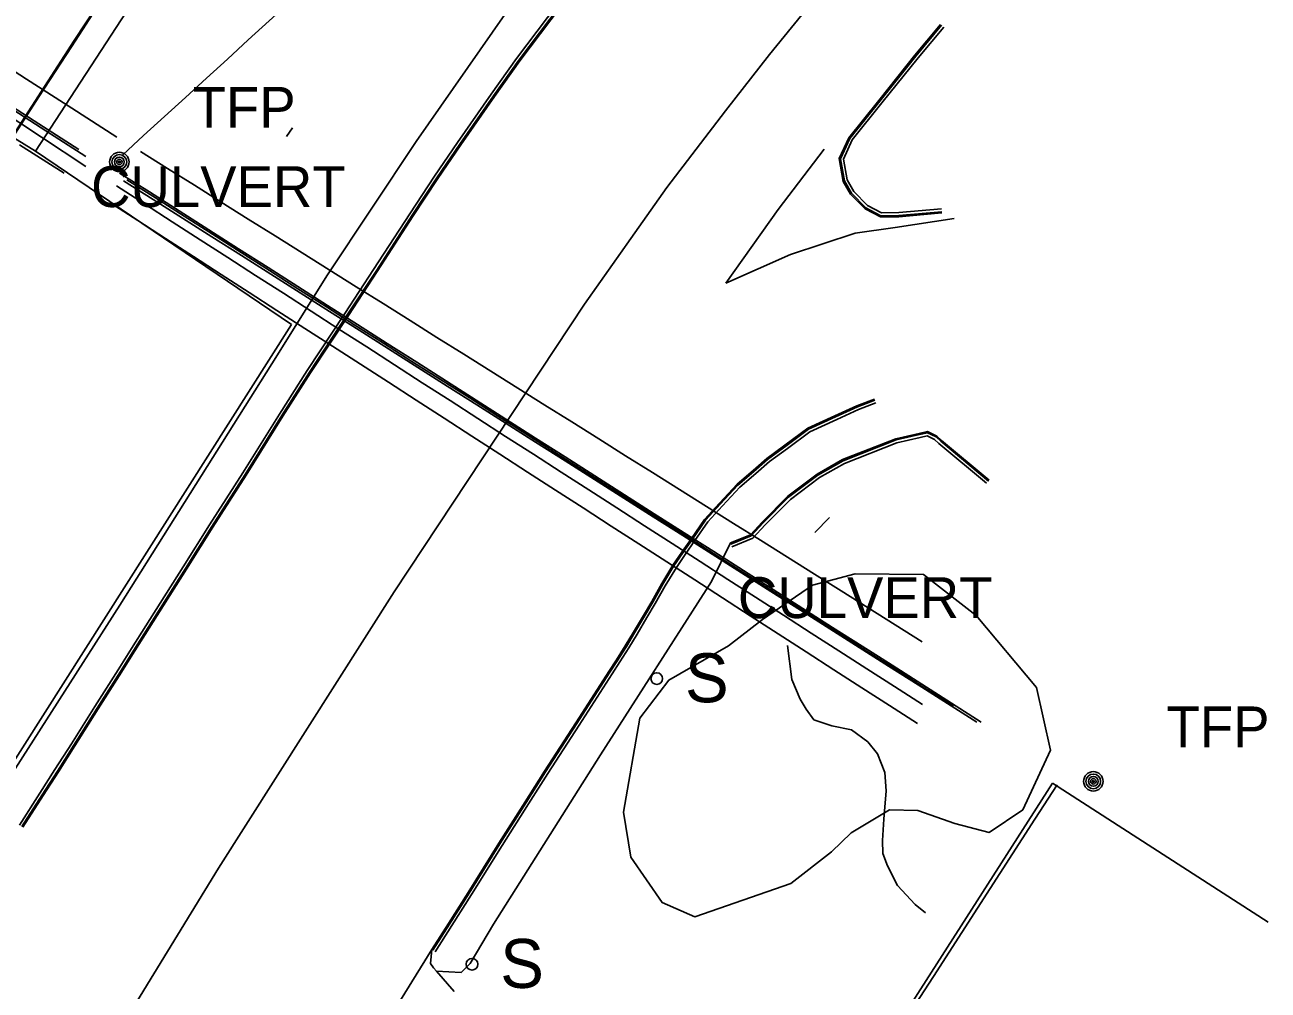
# Model space of a CAD drawing. Extents: x 368532 to 392481, y 10654822 to 10676899.
# Drawn here: x 368843.5 to 368995.9, y 10676426.7 to 10676545 of the extents above; entities that cross this region are included whole.
import ezdxf

# ---------------------------------------------------------------- set-up
doc = ezdxf.new("R2010")
doc.units = 0
for name, color, linetype in [('p_Catenary', 7, 'Continuous'), ('p_drainage culvert', 7, 'Continuous'), ('p_dtm retaining wall', 7, 'Continuous'), ('p_dtm sidewalk', 7, 'Continuous'), ('p_road - paved curb', 7, 'Continuous'), ('p_road general road feature', 7, 'Continuous'), ('p_road paint stripe', 7, 'Continuous'), ('p_structure fence', 7, 'Continuous'), ('p_structure sign', 7, 'Continuous'), ('p_structure wall', 7, 'Continuous'), ('p_utility general pole', 7, 'Continuous'), ('p_veg woods', 7, 'Continuous')]:
    doc.layers.add(name, color=color, linetype=linetype)

msp = doc.modelspace()

# ---------------------------------------------------------------- linework, layer by layer
at = {"layer": 'p_Catenary'}
for points in [[(368841.51, 10676530.7), (368845.52, 10676536.89), (368849.54, 10676543.09), (368853.55, 10676549.28), (368857.57, 10676555.47), (368861.58, 10676561.67), (368865.6, 10676567.86), (368869.61, 10676574.05), (368873.63, 10676580.24), (368877.64, 10676586.44), (368881.66, 10676592.63), (368885.68, 10676598.82), (368889.69, 10676605.02), (368893.71, 10676611.21), (368897.72, 10676617.4), (368901.74, 10676623.6), (368905.75, 10676629.79), (368909.77, 10676635.98), (368913.78, 10676642.17), (368917.8, 10676648.37), (368921.81, 10676654.56), (368925.83, 10676660.75)], [(368841.22, 10676530.04), (368845.2, 10676536.19), (368849.18, 10676542.34), (368853.16, 10676548.49), (368857.14, 10676554.64), (368861.12, 10676560.78), (368865.1, 10676566.93), (368869.08, 10676573.08), (368873.06, 10676579.23), (368877.04, 10676585.38), (368881.02, 10676591.53), (368885, 10676597.68), (368888.98, 10676603.83), (368892.96, 10676609.98), (368896.94, 10676616.13), (368900.92, 10676622.28), (368904.9, 10676628.43), (368908.88, 10676634.58), (368912.86, 10676640.73), (368916.84, 10676646.88), (368920.82, 10676653.03), (368924.8, 10676659.18)], [(368841.22, 10676530.04), (368845.2, 10676536.19), (368849.18, 10676542.34), (368853.16, 10676548.49), (368857.14, 10676554.64), (368861.12, 10676560.78), (368865.1, 10676566.93), (368869.08, 10676573.08), (368873.06, 10676579.23), (368877.04, 10676585.38), (368881.02, 10676591.53), (368885, 10676597.68), (368888.98, 10676603.83), (368892.96, 10676609.98), (368896.94, 10676616.13), (368900.92, 10676622.28), (368904.9, 10676628.43), (368908.88, 10676634.58), (368912.86, 10676640.73), (368916.84, 10676646.88), (368920.82, 10676653.03), (368924.8, 10676659.18)], [(368855.47, 10676529.11), (368858.04, 10676531.45), (368860.61, 10676533.79), (368863.17, 10676536.14), (368865.74, 10676538.48), (368868.31, 10676540.83), (368870.87, 10676543.17), (368873.44, 10676545.51), (368876.01, 10676547.86), (368878.57, 10676550.2), (368881.14, 10676552.55), (368883.71, 10676554.89), (368886.27, 10676557.23), (368888.84, 10676559.58), (368891.41, 10676561.92), (368893.98, 10676564.27), (368896.54, 10676566.61), (368899.11, 10676568.95), (368901.68, 10676571.3), (368904.24, 10676573.64)], [(368838.17, 10676541.91), (368843.69, 10676538.36), (368849.22, 10676534.81), (368854.74, 10676531.27)], [(368839.16, 10676536.78), (368844.62, 10676533.27), (368850.08, 10676529.76)], [(368840, 10676535.9), (368845.48, 10676532.39), (368850.95, 10676528.88)], [(368840.05, 10676534.86), (368845.51, 10676531.27), (368850.97, 10676527.67)], [(368842.84, 10676530.33), (368848.29, 10676526.84)], [(368857.65, 10676529.5), (368860.95, 10676527.43), (368864.26, 10676525.36), (368867.56, 10676523.29), (368870.87, 10676521.22), (368874.17, 10676519.15), (368877.48, 10676517.08), (368880.78, 10676515), (368884.09, 10676512.93), (368887.39, 10676510.86), (368890.7, 10676508.79), (368894, 10676506.72), (368897.31, 10676504.65), (368900.61, 10676502.58), (368903.91, 10676500.5), (368907.22, 10676498.43), (368910.52, 10676496.36), (368913.83, 10676494.29), (368917.13, 10676492.22), (368920.44, 10676490.15), (368923.74, 10676488.08), (368927.05, 10676486), (368930.35, 10676483.93), (368933.66, 10676481.86), (368936.96, 10676479.79), (368940.27, 10676477.72), (368943.57, 10676475.65), (368946.87, 10676473.58), (368950.18, 10676471.5), (368953.48, 10676469.43)], [(368855.1, 10676526.87), (368858.74, 10676524.55), (368862.38, 10676522.23), (368866.03, 10676519.91), (368869.67, 10676517.59), (368873.31, 10676515.27), (368876.95, 10676512.95), (368880.59, 10676510.63), (368884.24, 10676508.31), (368887.88, 10676505.99), (368891.52, 10676503.67), (368895.16, 10676501.35), (368898.8, 10676499.03), (368902.45, 10676496.71), (368906.09, 10676494.39), (368909.73, 10676492.07), (368913.37, 10676489.75), (368917.01, 10676487.43), (368920.65, 10676485.11), (368924.3, 10676482.79), (368927.94, 10676480.47), (368931.58, 10676478.15), (368935.22, 10676475.83), (368938.86, 10676473.51), (368942.51, 10676471.19), (368946.15, 10676468.87), (368949.79, 10676466.55), (368953.43, 10676464.23), (368957.07, 10676461.91), (368960.71, 10676459.59)], [(368854.73, 10676525.28), (368858.14, 10676523.09), (368861.55, 10676520.89), (368864.95, 10676518.7), (368868.36, 10676516.51), (368871.76, 10676514.32), (368875.17, 10676512.13), (368878.58, 10676509.94), (368881.98, 10676507.75), (368885.39, 10676505.56), (368888.79, 10676503.37), (368892.2, 10676501.17), (368895.6, 10676498.98), (368899.01, 10676496.79), (368902.42, 10676494.6), (368905.82, 10676492.41), (368909.23, 10676490.22), (368912.63, 10676488.03), (368916.04, 10676485.84), (368919.45, 10676483.65), (368922.85, 10676481.45), (368926.26, 10676479.26), (368929.66, 10676477.07), (368933.07, 10676474.88), (368936.48, 10676472.69), (368939.88, 10676470.5), (368943.29, 10676468.31), (368946.69, 10676466.12), (368950.1, 10676463.93), (368953.51, 10676461.74)], [(368855.59, 10676525.93), (368859.19, 10676523.64), (368862.8, 10676521.35), (368866.41, 10676519.06), (368870.02, 10676516.78), (368873.62, 10676514.49), (368877.23, 10676512.2), (368880.84, 10676509.91), (368884.45, 10676507.62), (368888.05, 10676505.34), (368891.66, 10676503.05), (368895.27, 10676500.76), (368898.88, 10676498.47), (368902.48, 10676496.18), (368906.09, 10676493.9), (368909.7, 10676491.61), (368913.31, 10676489.32), (368916.91, 10676487.03), (368920.52, 10676484.74), (368924.13, 10676482.46), (368927.74, 10676480.17), (368931.34, 10676477.88), (368934.95, 10676475.59), (368938.56, 10676473.3), (368942.17, 10676471.02), (368945.77, 10676468.73), (368949.38, 10676466.44), (368952.99, 10676464.15), (368956.59, 10676461.86), (368960.2, 10676459.58)], [(368856, 10676526.04), (368859.49, 10676523.82), (368862.99, 10676521.59), (368866.48, 10676519.37), (368869.98, 10676517.14), (368873.47, 10676514.92), (368876.96, 10676512.69), (368880.46, 10676510.47), (368883.95, 10676508.24), (368887.45, 10676506.02), (368890.94, 10676503.79), (368894.43, 10676501.57), (368897.93, 10676499.34), (368901.42, 10676497.12), (368904.91, 10676494.89), (368908.41, 10676492.67), (368911.9, 10676490.44), (368915.4, 10676488.22), (368918.89, 10676485.99), (368922.38, 10676483.77), (368925.88, 10676481.54), (368929.37, 10676479.32), (368932.86, 10676477.09), (368936.36, 10676474.87), (368939.85, 10676472.65), (368943.35, 10676470.42), (368946.84, 10676468.2), (368950.33, 10676465.97), (368953.83, 10676463.75), (368957.32, 10676461.52)], [(368853.9, 10676523.24), (368857.31, 10676521.04), (368860.73, 10676518.84), (368864.14, 10676516.63), (368867.56, 10676514.43), (368870.97, 10676512.23), (368874.38, 10676510.03), (368877.8, 10676507.83), (368881.21, 10676505.63), (368884.63, 10676503.43), (368888.04, 10676501.22), (368891.45, 10676499.02), (368894.87, 10676496.82), (368898.28, 10676494.62), (368901.7, 10676492.42), (368905.11, 10676490.22), (368908.52, 10676488.02), (368911.94, 10676485.82), (368915.35, 10676483.61), (368918.77, 10676481.41), (368922.18, 10676479.21), (368925.6, 10676477.01), (368929.01, 10676474.81), (368932.42, 10676472.61), (368935.84, 10676470.41), (368939.25, 10676468.2), (368942.67, 10676466), (368946.08, 10676463.8), (368949.49, 10676461.6), (368952.91, 10676459.4)]]:
    msp.add_lwpolyline(points, dxfattribs=at)
at = {"layer": 'p_drainage culvert'}
for p, q in [((368876.28, 10676532.4), (368875.54, 10676531.34)), ((368940.34, 10676482.83), (368942.12, 10676484.65))]:
    msp.add_line(p, q, dxfattribs=at)
at = {"layer": 'p_dtm retaining wall'}
for p, q in [((368967.32, 10676447.67), (368970.04, 10676451.88)), ((368960.28, 10676436.79), (368967.32, 10676447.67)), ((368954.86, 10676428.42), (368960.28, 10676436.79)), ((368950.07, 10676421), (368954.86, 10676428.42))]:
    msp.add_line(p, q, dxfattribs=at)
at = {"layer": 'p_dtm sidewalk'}
for p, q in [((368891.46, 10676530.75), (368902.32, 10676546.31)), ((368880.58, 10676514.38), (368891.46, 10676530.75)), ((368873.75, 10676503.48), (368880.58, 10676514.38)), ((368855.14, 10676473.93), (368873.75, 10676503.48)), ((368950.25, 10676494.3), (368953.12, 10676494.95)), ((368950.3, 10676494.16), (368953.15, 10676494.81)), ((368953.12, 10676494.95), (368954.16, 10676495.19)), ((368953.15, 10676494.81), (368954.14, 10676495.03)), ((368953.23, 10676494.47), (368954.1, 10676494.66)), ((368954.1, 10676494.66), (368954.99, 10676494.23)), ((368954.14, 10676495.03), (368955.19, 10676494.52)), ((368954.16, 10676495.19), (368955.28, 10676494.64)), ((368955.19, 10676494.52), (368955.76, 10676494)), ((368955.28, 10676494.64), (368955.86, 10676494.11)), ((368943.74, 10676491.75), (368950.25, 10676494.3)), ((368943.81, 10676491.61), (368950.3, 10676494.16)), ((368943.96, 10676491.29), (368950.4, 10676493.82)), ((368950.4, 10676493.82), (368953.23, 10676494.47)), ((368954.99, 10676494.23), (368955.53, 10676493.73)), ((368955.53, 10676493.73), (368961.38, 10676488.85)), ((368955.76, 10676494), (368961.6, 10676489.12)), ((368955.86, 10676494.11), (368961.7, 10676489.23)), ((368940.62, 10676489.96), (368943.74, 10676491.75)), ((368940.7, 10676489.83), (368943.81, 10676491.61)), ((368937, 10676487.25), (368940.62, 10676489.96)), ((368940.89, 10676489.54), (368943.96, 10676491.29)), ((368937.1, 10676487.14), (368940.7, 10676489.83)), ((368937.33, 10676486.87), (368940.89, 10676489.54)), ((368933.88, 10676484.1), (368937, 10676487.25)), ((368933.98, 10676484), (368937.1, 10676487.14)), ((368934.24, 10676483.75), (368937.33, 10676486.87)), ((368932.45, 10676482.54), (368933.88, 10676484.1)), ((368932.54, 10676482.42), (368933.98, 10676484)), ((368929.98, 10676481.53), (368932.45, 10676482.54)), ((368930.03, 10676481.4), (368932.54, 10676482.42)), ((368932.74, 10676482.12), (368934.24, 10676483.75)), ((368929.98, 10676481.53), (368927.65, 10676476.83)), ((368930.17, 10676481.07), (368932.74, 10676482.12)), ((368927.65, 10676476.83), (368914.07, 10676455.59)), ((368835.43, 10676443.19), (368855.14, 10676473.93)), ((368914.07, 10676455.59), (368900.93, 10676434.84)), ((368900.93, 10676434.84), (368898.07, 10676430.01)), ((368896.98, 10676428.89), (368893.94, 10676429.06)), ((368898.07, 10676430.01), (368896.98, 10676428.89))]:
    msp.add_line(p, q, dxfattribs=at)
at = {"layer": 'p_road - paved curb'}
for p, q in [((368908.83, 10676547.61), (368903.75, 10676540.9)), ((368909.11, 10676547.4), (368904.03, 10676540.69)), ((368909.23, 10676547.31), (368904.15, 10676540.6)), ((368952.6, 10676541.3), (368955.75, 10676545.07)), ((368952.72, 10676541.2), (368955.87, 10676544.97)), ((368952.99, 10676540.98), (368956.13, 10676544.75)), ((368903.75, 10676540.9), (368900.65, 10676536.54)), ((368904.03, 10676540.69), (368900.94, 10676536.34)), ((368904.15, 10676540.6), (368901.06, 10676536.25)), ((368948.16, 10676535.77), (368952.6, 10676541.3)), ((368948.28, 10676535.68), (368952.72, 10676541.2)), ((368948.55, 10676535.46), (368952.99, 10676540.98)), ((368900.65, 10676536.54), (368896.51, 10676530.61)), ((368900.94, 10676536.34), (368896.8, 10676530.42)), ((368901.06, 10676536.25), (368896.92, 10676530.33)), ((368944.49, 10676531.19), (368948.16, 10676535.77)), ((368944.62, 10676531.11), (368948.28, 10676535.68)), ((368944.92, 10676530.92), (368948.55, 10676535.46)), ((368943.31, 10676528.64), (368944.49, 10676531.19)), ((368943.47, 10676528.62), (368944.62, 10676531.11)), ((368896.51, 10676530.61), (368893.7, 10676526.47)), ((368896.8, 10676530.42), (368894, 10676526.27)), ((368896.92, 10676530.33), (368894.12, 10676526.19)), ((368943.83, 10676528.57), (368944.92, 10676530.92)), ((368943.82, 10676525.84), (368943.31, 10676528.64)), ((368943.96, 10676525.89), (368943.47, 10676528.62)), ((368944.3, 10676526.02), (368943.83, 10676528.57)), ((368893.7, 10676526.47), (368890.68, 10676521.88)), ((368894, 10676526.27), (368890.97, 10676521.69)), ((368894.12, 10676526.19), (368891.1, 10676521.61)), ((368944.72, 10676524.29), (368943.82, 10676525.84)), ((368944.84, 10676524.38), (368943.96, 10676525.89)), ((368945.12, 10676524.59), (368944.3, 10676526.02)), ((368946.48, 10676522.49), (368944.72, 10676524.29)), ((368946.57, 10676522.61), (368944.84, 10676524.38)), ((368946.78, 10676522.9), (368945.12, 10676524.59)), ((368948.37, 10676521.49), (368946.48, 10676522.49)), ((368948.41, 10676521.64), (368946.57, 10676522.61)), ((368948.49, 10676521.99), (368946.78, 10676522.9)), ((368950.62, 10676522.01), (368948.49, 10676521.99)), ((368955.85, 10676522.48), (368950.62, 10676522.01)), ((368955.88, 10676522.13), (368950.63, 10676521.66)), ((368955.89, 10676521.98), (368950.64, 10676521.51)), ((368890.68, 10676521.88), (368886.24, 10676515.05)), ((368890.97, 10676521.69), (368886.53, 10676514.86)), ((368891.1, 10676521.61), (368886.66, 10676514.78)), ((368950.64, 10676521.51), (368948.37, 10676521.49)), ((368950.63, 10676521.66), (368948.41, 10676521.64)), ((368886.24, 10676515.05), (368882.72, 10676509.66)), ((368886.53, 10676514.86), (368883.01, 10676509.47)), ((368886.66, 10676514.78), (368883.14, 10676509.39)), ((368882.72, 10676509.66), (368878.08, 10676502.67)), ((368883.01, 10676509.47), (368878.37, 10676502.48)), ((368883.14, 10676509.39), (368878.5, 10676502.4)), ((368878.08, 10676502.67), (368874.7, 10676497.33)), ((368878.37, 10676502.48), (368874.99, 10676497.14)), ((368878.5, 10676502.4), (368875.12, 10676497.06)), ((368945.48, 10676498.34), (368947.64, 10676499.16)), ((368942.8, 10676497.12), (368945.48, 10676498.34)), ((368942.86, 10676496.98), (368945.54, 10676498.2)), ((368943.01, 10676496.67), (368945.67, 10676497.88)), ((368945.54, 10676498.2), (368947.69, 10676499.02)), ((368945.67, 10676497.88), (368947.82, 10676498.69)), ((368874.7, 10676497.33), (368870.19, 10676490.11)), ((368874.99, 10676497.14), (368870.48, 10676489.92)), ((368875.12, 10676497.06), (368870.61, 10676489.84)), ((368939.46, 10676495.59), (368942.8, 10676497.12)), ((368939.54, 10676495.46), (368942.86, 10676496.98)), ((368939.72, 10676495.16), (368943.01, 10676496.67)), ((368936.67, 10676493.53), (368939.46, 10676495.59)), ((368936.76, 10676493.41), (368939.54, 10676495.46)), ((368936.97, 10676493.13), (368939.72, 10676495.16)), ((368934.45, 10676491.89), (368936.67, 10676493.53)), ((368934.54, 10676491.77), (368936.76, 10676493.41)), ((368934.76, 10676491.5), (368936.97, 10676493.13)), ((368932.76, 10676490.42), (368934.45, 10676491.89)), ((368932.86, 10676490.31), (368934.54, 10676491.77)), ((368933.09, 10676490.04), (368934.76, 10676491.5)), ((368870.19, 10676490.11), (368866.12, 10676483.75)), ((368870.48, 10676489.92), (368866.41, 10676483.56)), ((368930.79, 10676488.73), (368932.76, 10676490.42)), ((368930.89, 10676488.62), (368932.86, 10676490.31)), ((368931.14, 10676488.37), (368933.09, 10676490.04)), ((368870.61, 10676489.84), (368866.54, 10676483.48)), ((368928.65, 10676486.41), (368930.79, 10676488.73)), ((368928.76, 10676486.31), (368930.89, 10676488.62)), ((368929.02, 10676486.07), (368931.14, 10676488.37)), ((368926.81, 10676484.43), (368928.65, 10676486.41)), ((368926.93, 10676484.34), (368928.76, 10676486.31)), ((368927.2, 10676484.12), (368929.02, 10676486.07)), ((368925.2, 10676482.1), (368926.81, 10676484.43)), ((368925.32, 10676482.01), (368926.93, 10676484.34)), ((368925.61, 10676481.82), (368927.2, 10676484.12)), ((368866.12, 10676483.75), (368862.89, 10676478.59)), ((368866.41, 10676483.56), (368863.18, 10676478.4)), ((368866.54, 10676483.48), (368863.31, 10676478.32)), ((368924.03, 10676480.4), (368925.2, 10676482.1)), ((368924.15, 10676480.31), (368925.32, 10676482.01)), ((368924.44, 10676480.12), (368925.61, 10676481.82)), ((368922.93, 10676478.81), (368924.03, 10676480.4)), ((368923.06, 10676478.73), (368924.15, 10676480.31)), ((368923.35, 10676478.54), (368924.44, 10676480.12)), ((368862.89, 10676478.59), (368860.07, 10676474.16)), ((368863.18, 10676478.4), (368860.36, 10676473.97)), ((368863.31, 10676478.32), (368860.49, 10676473.89)), ((368921.56, 10676476.55), (368922.93, 10676478.81)), ((368921.69, 10676476.47), (368923.06, 10676478.73)), ((368921.99, 10676476.3), (368923.35, 10676478.54)), ((368920.34, 10676474.36), (368921.56, 10676476.55)), ((368920.47, 10676474.28), (368921.69, 10676476.47)), ((368920.77, 10676474.11), (368921.99, 10676476.3)), ((368860.07, 10676474.16), (368858.31, 10676471.37)), ((368860.36, 10676473.97), (368858.6, 10676471.18)), ((368860.49, 10676473.89), (368858.73, 10676471.1)), ((368919.31, 10676472.66), (368920.34, 10676474.36)), ((368919.44, 10676472.58), (368920.47, 10676474.28)), ((368919.74, 10676472.4), (368920.77, 10676474.11)), ((368918.1, 10676470.6), (368919.31, 10676472.66)), ((368918.23, 10676470.52), (368919.44, 10676472.58)), ((368918.53, 10676470.34), (368919.74, 10676472.4)), ((368858.31, 10676471.37), (368856.56, 10676468.6)), ((368858.6, 10676471.18), (368856.85, 10676468.41)), ((368858.73, 10676471.1), (368856.98, 10676468.33)), ((368917.09, 10676468.94), (368918.1, 10676470.6)), ((368917.22, 10676468.86), (368918.23, 10676470.52)), ((368917.51, 10676468.68), (368918.53, 10676470.34)), ((368856.56, 10676468.6), (368854.91, 10676465.97)), ((368916, 10676467.22), (368917.09, 10676468.94)), ((368916.13, 10676467.14), (368917.22, 10676468.86)), ((368916.42, 10676466.95), (368917.51, 10676468.68)), ((368856.85, 10676468.41), (368855.2, 10676465.78)), ((368856.98, 10676468.33), (368855.33, 10676465.7)), ((368915.07, 10676465.78), (368916, 10676467.22)), ((368915.2, 10676465.7), (368916.13, 10676467.14)), ((368854.91, 10676465.97), (368852.05, 10676461.49)), ((368855.2, 10676465.78), (368852.34, 10676461.3)), ((368855.33, 10676465.7), (368852.47, 10676461.22)), ((368911.02, 10676459.49), (368915.07, 10676465.78)), ((368911.15, 10676459.41), (368915.2, 10676465.7)), ((368915.49, 10676465.51), (368916.42, 10676466.95)), ((368911.44, 10676459.22), (368915.49, 10676465.51)), ((368852.05, 10676461.49), (368849.2, 10676456.93)), ((368852.34, 10676461.3), (368849.49, 10676456.74)), ((368852.47, 10676461.22), (368849.62, 10676456.66)), ((368907.18, 10676453.57), (368911.02, 10676459.49)), ((368907.31, 10676453.49), (368911.15, 10676459.41)), ((368907.6, 10676453.3), (368911.44, 10676459.22)), ((368849.2, 10676456.93), (368847.17, 10676453.76)), ((368849.49, 10676456.74), (368847.46, 10676453.57)), ((368849.62, 10676456.66), (368847.59, 10676453.49)), ((368847.17, 10676453.76), (368845.32, 10676450.87)), ((368847.46, 10676453.57), (368845.61, 10676450.68)), ((368847.59, 10676453.49), (368845.74, 10676450.6)), ((368904.8, 10676449.82), (368907.18, 10676453.57)), ((368904.93, 10676449.74), (368907.31, 10676453.49)), ((368905.22, 10676449.55), (368907.6, 10676453.3)), ((368845.32, 10676450.87), (368842.82, 10676446.96)), ((368845.61, 10676450.68), (368843.11, 10676446.77)), ((368845.74, 10676450.6), (368843.24, 10676446.69)), ((368901.59, 10676444.73), (368904.8, 10676449.82)), ((368901.72, 10676444.65), (368904.93, 10676449.74)), ((368902.01, 10676444.46), (368905.22, 10676449.55)), ((368897.82, 10676438.71), (368901.59, 10676444.73)), ((368897.95, 10676438.63), (368901.72, 10676444.65)), ((368898.24, 10676438.44), (368902.01, 10676444.46)), ((368895.42, 10676434.92), (368897.82, 10676438.71)), ((368895.55, 10676434.84), (368897.95, 10676438.63)), ((368895.84, 10676434.65), (368898.24, 10676438.44)), ((368893.38, 10676431.7), (368895.42, 10676434.92)), ((368893.51, 10676431.62), (368895.55, 10676434.84)), ((368893.8, 10676431.44), (368895.84, 10676434.65)), ((368877.43, 10676406.04), (368893.38, 10676431.7))]:
    msp.add_line(p, q, dxfattribs=at)
at = {"layer": 'p_road general road feature'}
for p, q in [((368893.38, 10676431.7), (368893.2, 10676430.02)), ((368893.2, 10676430.02), (368893.59, 10676429.47)), ((368893.59, 10676429.47), (368893.94, 10676429.06)), ((368893.94, 10676429.06), (368896.1, 10676426.55))]:
    msp.add_line(p, q, dxfattribs=at)
at = {"layer": 'p_road paint stripe'}
for p, q in [((368934.77, 10676541.4), (368943.15, 10676551.67)), ((368929.37, 10676534.47), (368934.77, 10676541.4)), ((368922.2, 10676525.08), (368929.37, 10676534.47)), ((368941.47, 10676529.8), (368935.85, 10676522.4)), ((368912.1, 10676510.78), (368922.2, 10676525.08)), ((368935.85, 10676522.4), (368929.41, 10676513.35)), ((368950.19, 10676520.18), (368957.41, 10676521.28)), ((368937.34, 10676516.87), (368945.27, 10676519.5)), ((368945.27, 10676519.5), (368950.19, 10676520.18)), ((368929.41, 10676513.35), (368937.34, 10676516.87)), ((368888.75, 10676475.53), (368912.1, 10676510.78)), ((368867.22, 10676441.69), (368888.75, 10676475.53)), ((368843.99, 10676403.81), (368867.22, 10676441.69))]:
    msp.add_line(p, q, dxfattribs=at)
at = {"layer": 'p_structure fence'}
for p, q in [((368860.19, 10676553.15), (368844.78, 10676529.56)), ((368844.78, 10676529.56), (368828.96, 10676539.22)), ((368844.78, 10676529.56), (368876.15, 10676508.32)), ((368876.15, 10676508.32), (368840.68, 10676452.51)), ((368944.38, 10676412.94), (368969.48, 10676452.11)), ((368969.48, 10676452.11), (368995.9, 10676435.07))]:
    msp.add_line(p, q, dxfattribs=at)
at = {"layer": 'p_structure sign'}
for centre in [(368920.95, 10676464.91), (368898.3, 10676429.91)]:
    msp.add_circle(centre, 0.713, dxfattribs=at)
at = {"layer": 'p_structure wall'}
for p, q in [((368937.49, 10676464.82), (368936.99, 10676468.97)), ((368938.53, 10676462.38), (368937.49, 10676464.82)), ((368939.26, 10676461.17), (368938.53, 10676462.38)), ((368940.22, 10676459.87), (368939.26, 10676461.17)), ((368942.4, 10676459.13), (368940.22, 10676459.87)), ((368944.82, 10676458.64), (368942.4, 10676459.13)), ((368946.84, 10676457.15), (368944.82, 10676458.64)), ((368948.02, 10676455.71), (368946.84, 10676457.15)), ((368948.9, 10676453.41), (368948.02, 10676455.71)), ((368949.09, 10676451.15), (368948.9, 10676453.41)), ((368948.78, 10676447.69), (368949.09, 10676451.15)), ((368948.64, 10676445.07), (368948.78, 10676447.69)), ((368948.68, 10676443.48), (368948.64, 10676445.07)), ((368949.25, 10676441.95), (368948.68, 10676443.48)), ((368950.47, 10676439.58), (368949.25, 10676441.95)), ((368952.62, 10676437.25), (368950.47, 10676439.58)), ((368953.91, 10676436.19), (368952.62, 10676437.25))]:
    msp.add_line(p, q, dxfattribs=at)
at = {"layer": 'p_utility general pole'}
for centre, radius in [((368855.06, 10676528.22), 1.19), ((368855.06, 10676528.22), 0.901), ((368855.06, 10676528.22), 0.608), ((368855.06, 10676528.22), 0.337), ((368855.06, 10676528.22), 0.12), ((368974.47, 10676452.32), 1.19), ((368974.47, 10676452.32), 0.901), ((368974.47, 10676452.32), 0.608), ((368974.47, 10676452.32), 0.337), ((368974.47, 10676452.32), 0.12)]:
    msp.add_circle(centre, radius, dxfattribs=at)
at = {"layer": 'p_veg woods'}
msp.add_lwpolyline([(368942.39, 10676443.7), (368937.39, 10676439.81), (368925.61, 10676435.73), (368921.61, 10676437.48), (368917.77, 10676443.05), (368916.86, 10676448.53), (368918.88, 10676460.05), (368922.42, 10676464.73), (368929.75, 10676468.93), (368933.91, 10676472.14), (368940.03, 10676476.36), (368945.28, 10676477.77), (368953.65, 10676477.67), (368960.1, 10676472.64), (368967.51, 10676463.82), (368969.23, 10676456.16), (368965.81, 10676448.85), (368961.69, 10676446.07), (368957.48, 10676447.14), (368952.96, 10676448.76), (368949.5, 10676448.85), (368944.78, 10676446.01)], close=True, dxfattribs=at)

# ---------------------------------------------------------------- texts
at = {"layer": 'p_drainage culvert'}
for p in [(368849.74, 10676522.7), (368929.04, 10676472.33)]:
    msp.add_text(' CULVERT', height=5, dxfattribs=at).set_placement(p)
at = {"layer": 'p_structure sign'}
for p in [(368924.41, 10676462.01), (368901.76, 10676427.01)]:
    msp.add_text('S', height=6, dxfattribs=at).set_placement(p)
at = {"layer": 'p_utility general pole'}
for p in [(368864.05, 10676532.41), (368983.45, 10676456.5)]:
    msp.add_text('TFP', height=5, dxfattribs=at).set_placement(p)

doc.saveas('drawing.dxf')
